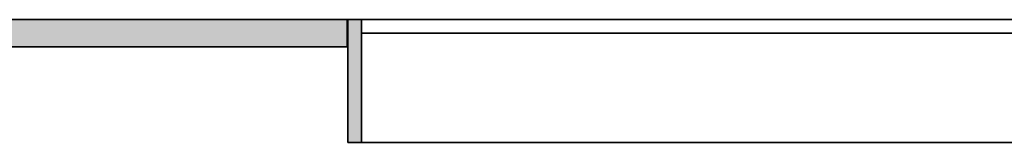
# Model space of a CAD drawing. Header units: inches. Extents: x 15 to 546804, y -66 to 267312.
# Tile 391 of 478: x 429543 to 433142, y 134656 to 135106. Entities that reach past the tile are written whole.
import ezdxf

# ---------------------------------------------------------------- set-up
doc = ezdxf.new("R2010")
doc.units = ezdxf.units.IN
doc.header["$MEASUREMENT"] = 0

msp = doc.modelspace()

# ---------------------------------------------------------------- hatches: boundary and pattern name
at = {"lineweight": 20}
h = msp.add_hatch(color=7, dxfattribs=at)
h.dxf.hatch_style = 1
h.paths.add_polyline_path([(428017.1, 135005.7), (430738.2, 135005.7), (430738.2, 135105.7), (428017.1, 135105.7)])
h = msp.add_hatch(color=7, dxfattribs=at)
h.dxf.hatch_style = 1
h.paths.add_polyline_path([(430742.2, 134655.7), (430792.2, 134655.7), (430792.2, 135105.7), (430742.2, 135105.7)])

# ---------------------------------------------------------------- linework, layer by layer
at = {"color": 7, "lineweight": 20}
for p, q in [((430738.2, 135105.7, 300), (428017.1, 135105.7, 300)), ((430738.2, 135005.7, 300), (430738.2, 135105.7, 300)), ((430792.2, 135105.7, 315.8), (430742.2, 135105.7, 315.8)), ((430742.2, 135105.7, 315.8), (430742.2, 134655.7, 315.8)), ((430792.2, 134655.7, 315.8), (430792.2, 135105.7, 315.8)), ((428017.1, 135005.7, 300), (430738.2, 135005.7, 300)), ((430742.2, 134655.7, 315.8), (430792.2, 134655.7, 315.8))]:
    msp.add_line(p, q, dxfattribs=at)
at = {"color": 7}
for p, q in [((430742.2, 135105.7, 300), (428017.1, 135105.7, 300)), ((430742.2, 135105.7, 3000), (428017.1, 135105.7, 3000)), ((430742.2, 135005.7, 300), (430742.2, 135105.7, 300)), ((430742.2, 135005.7, 3000), (430742.2, 135105.7, 3000)), ((430742.2, 135105.7, 300), (430742.2, 135105.7, 3000)), ((433392.2, 135105.7, 3000), (430742.2, 135105.7, 3000)), ((430742.2, 135105.7, 3000), (430742.2, 135105.7, 315.8)), ((430742.2, 135105.7, 315.8), (433392.2, 135105.7, 315.8)), ((430742.2, 134655.7, 3000), (430742.2, 135105.7, 3000)), ((430742.2, 134655.7, 315.8), (430742.2, 135105.7, 315.8)), ((433392.2, 135105.7, 2950), (430792.2, 135105.7, 2950)), ((430792.2, 135105.7, 365.8), (433392.2, 135105.7, 365.8)), ((430792.2, 135105.7, 2950), (430792.2, 135105.7, 365.8)), ((430792.2, 134655.7, 2950), (430792.2, 135105.7, 2950)), ((430792.2, 134655.7, 365.8), (430792.2, 135105.7, 365.8)), ((430792.2, 135055.7, 365.8), (433392.2, 135055.7, 365.8)), ((433392.2, 135055.7, 2950), (430792.2, 135055.7, 2950)), ((430792.2, 135055.7, 2950), (430792.2, 135055.7, 365.8)), ((428017.1, 135005.7, 300), (430742.2, 135005.7, 300)), ((428017.1, 135005.7, 3000), (430742.2, 135005.7, 3000)), ((430742.2, 135005.7, 300), (430742.2, 135005.7, 3000)), ((430742.2, 134655.7, 3000), (430742.2, 134655.7, 315.8)), ((433392.2, 134655.7, 3000), (430742.2, 134655.7, 3000)), ((430742.2, 134655.7, 315.8), (433392.2, 134655.7, 315.8)), ((433392.2, 134655.7, 2950), (430792.2, 134655.7, 2950)), ((430792.2, 134655.7, 365.8), (433392.2, 134655.7, 365.8)), ((430792.2, 134655.7, 2950), (430792.2, 134655.7, 365.8))]:
    msp.add_line(p, q, dxfattribs=at)
for points, invisible_edges in [([(428017.1, 135105.7, 300), (430742.2, 135105.7, 3000), (430742.2, 135105.7, 300)], 1), ([(430742.2, 135105.7, 3000), (428017.1, 135105.7, 300), (428017.1, 135105.7, 3000)], 1), ([(428017.1, 135005.7, 3000), (430742.2, 135105.7, 3000), (428017.1, 135105.7, 3000)], 1), ([(430742.2, 135105.7, 3000), (428017.1, 135005.7, 3000), (430742.2, 135005.7, 3000)], 1), ([(430742.2, 135105.7, 300), (428017.1, 135005.7, 300), (428017.1, 135105.7, 300)], 1), ([(428017.1, 135005.7, 300), (430742.2, 135105.7, 300), (430742.2, 135005.7, 300)], 1), ([(430742.2, 135105.7, 300), (430742.2, 135005.7, 3000), (430742.2, 135005.7, 300)], 1), ([(430742.2, 135005.7, 3000), (430742.2, 135105.7, 300), (430742.2, 135105.7, 3000)], 1), ([(433392.2, 135105.7, 315.8), (430742.2, 134655.7, 315.8), (430742.2, 135105.7, 315.8)], 1), ([(430742.2, 134655.7, 315.8), (433392.2, 135105.7, 315.8), (433392.2, 134655.7, 315.8)], 1), ([(430742.2, 134655.7, 3000), (430742.2, 135105.7, 315.8), (430742.2, 134655.7, 315.8)], 1), ([(430742.2, 135105.7, 315.8), (430742.2, 134655.7, 3000), (430742.2, 135105.7, 3000)], 1), ([(430742.2, 134655.7, 3000), (433392.2, 135105.7, 3000), (430742.2, 135105.7, 3000)], 1), ([(433392.2, 135105.7, 3000), (430742.2, 134655.7, 3000), (433392.2, 134655.7, 3000)], 1), ([(430742.2, 135105.7, 315.8), (430792.2, 135105.7, 365.8), (433392.2, 135105.7, 315.8)], 3), ([(430792.2, 135105.7, 365.8), (430742.2, 135105.7, 315.8), (430742.2, 135105.7, 3000)], 13), ([(430792.2, 135105.7, 365.8), (430742.2, 135105.7, 3000), (430792.2, 135105.7, 2950)], 3), ([(430792.2, 135105.7, 2950), (430742.2, 135105.7, 3000), (433392.2, 135105.7, 2950)], 3), ([(433392.2, 135105.7, 2950), (430742.2, 135105.7, 3000), (433392.2, 135105.7, 3000)], 1), ([(430792.2, 135105.7, 365.8), (430792.2, 134655.7, 2950), (430792.2, 134655.7, 365.8)], 1), ([(430792.2, 134655.7, 2950), (430792.2, 135105.7, 365.8), (430792.2, 135105.7, 2950)], 1), ([(430792.2, 134655.7, 365.8), (433392.2, 135105.7, 365.8), (430792.2, 135105.7, 365.8)], 1), ([(433392.2, 135105.7, 365.8), (430792.2, 134655.7, 365.8), (433392.2, 134655.7, 365.8)], 1), ([(433392.2, 135105.7, 2950), (430792.2, 134655.7, 2950), (430792.2, 135105.7, 2950)], 1), ([(430792.2, 134655.7, 2950), (433392.2, 135105.7, 2950), (433392.2, 134655.7, 2950)], 1), ([(433392.2, 135105.7, 365.8), (433392.2, 135105.7, 315.8), (430792.2, 135105.7, 365.8)], 2), ([(433392.2, 135055.7, 365.8), (430792.2, 135055.7, 2950), (430792.2, 135055.7, 365.8)], 1), ([(430792.2, 135055.7, 2950), (433392.2, 135055.7, 365.8), (433392.2, 135055.7, 2950)], 1), ([(430742.2, 135005.7, 3000), (428017.1, 135005.7, 300), (430742.2, 135005.7, 300)], 1), ([(428017.1, 135005.7, 300), (430742.2, 135005.7, 3000), (428017.1, 135005.7, 3000)], 1), ([(430742.2, 134655.7, 315.8), (430792.2, 134655.7, 365.8), (430742.2, 134655.7, 3000)], 3), ([(430792.2, 134655.7, 365.8), (430742.2, 134655.7, 315.8), (433392.2, 134655.7, 315.8)], 13), ([(430742.2, 134655.7, 3000), (430792.2, 134655.7, 365.8), (430792.2, 134655.7, 2950)], 13), ([(430742.2, 134655.7, 3000), (430792.2, 134655.7, 2950), (433392.2, 134655.7, 2950)], 13), ([(430742.2, 134655.7, 3000), (433392.2, 134655.7, 2950), (433392.2, 134655.7, 3000)], 1), ([(433392.2, 134655.7, 365.8), (430792.2, 134655.7, 365.8), (433392.2, 134655.7, 315.8)], 2)]:
    msp.add_3dface(points, dxfattribs=dict(at, invisible_edges=invisible_edges))

doc.saveas('drawing.dxf')
